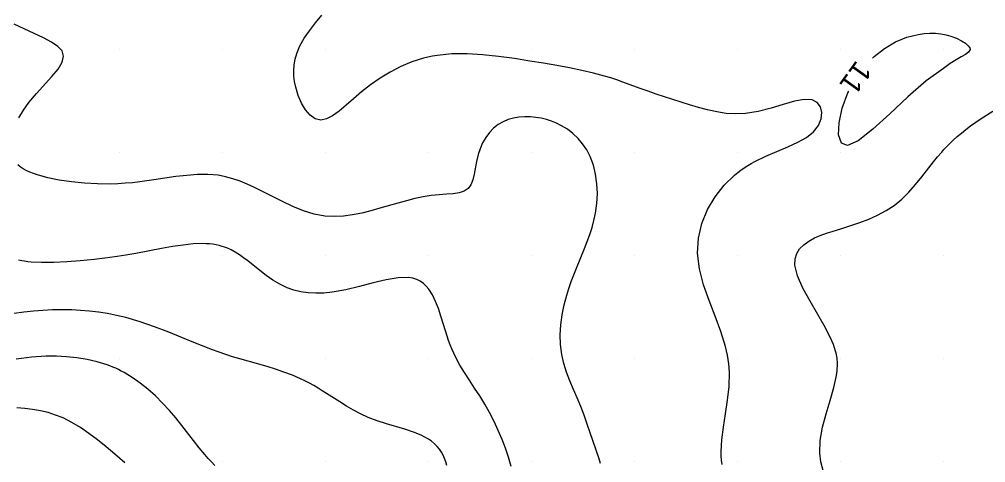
# Model space of a CAD drawing. Extents: x 2602990 to 2605851, y 618069 to 619180.
# Drawn here: x 2603280.3 to 2603374.1, y 618179.9 to 618222.9 of the extents above; entities that cross this region are included whole.
import ezdxf

# ---------------------------------------------------------------- set-up
doc = ezdxf.new("R2010")
doc.units = 0
for name, color, linetype in [('DTM Contours Minor', 7, 'Continuous'), ('DTM Contours Minor Text', 7, 'Continuous'), ('Exist DTM QL2 LIDAR Elevation Point', 7, 'Continuous')]:
    doc.layers.add(name, color=color, linetype=linetype)

msp = doc.modelspace()

# ---------------------------------------------------------------- linework, layer by layer
at = {"layer": 'DTM Contours Minor'}
for points in [[(2603348.534, 618179.723), (2603348.471, 618180.126), (2603348.433, 618180.545), (2603348.42, 618180.982), (2603348.484, 618182.11), (2603348.644, 618183.33), (2603348.847, 618184.618), (2603349.045, 618185.947), (2603349.187, 618187.295), (2603349.222, 618188.636), (2603349.202, 618189.066), (2603349.165, 618189.494), (2603349.109, 618189.922), (2603349.038, 618190.338), (2603348.95, 618190.756), (2603348.845, 618191.178), (2603348.389, 618192.622), (2603347.829, 618194.11), (2603347.245, 618195.627), (2603346.716, 618197.163), (2603346.321, 618198.704), (2603346.139, 618200.237), (2603346.224, 618201.7), (2603346.553, 618203.118), (2603347.097, 618204.465), (2603347.825, 618205.714), (2603348.708, 618206.839), (2603349.717, 618207.813), (2603350.027, 618208.063), (2603350.345, 618208.299), (2603350.67, 618208.522), (2603351.002, 618208.734), (2603351.341, 618208.934), (2603351.686, 618209.124), (2603352.758, 618209.646), (2603353.842, 618210.112), (2603354.891, 618210.553), (2603355.863, 618210.997), (2603356.71, 618211.471), (2603357.39, 618212.006), (2603357.864, 618212.616), (2603358.132, 618213.262), (2603358.199, 618213.89), (2603358.07, 618214.446), (2603357.753, 618214.878), (2603357.253, 618215.131), (2603356.486, 618215.163), (2603355.537, 618214.984), (2603354.449, 618214.675), (2603353.266, 618214.319), (2603352.029, 618213.996), (2603350.782, 618213.788), (2603349.837, 618213.749), (2603348.91, 618213.808), (2603347.999, 618213.946), (2603347.103, 618214.144), (2603346.22, 618214.382), (2603345.349, 618214.642), (2603344.527, 618214.896), (2603343.714, 618215.153), (2603342.911, 618215.413), (2603342.118, 618215.678), (2603341.333, 618215.949), (2603340.557, 618216.226), (2603338.867, 618216.845), (2603338.288, 618217.047), (2603337.694, 618217.244), (2603337.079, 618217.432), (2603336.012, 618217.719), (2603334.881, 618217.983), (2603333.693, 618218.227), (2603332.455, 618218.456), (2603331.174, 618218.675), (2603329.858, 618218.89), (2603328.342, 618219.126), (2603326.808, 618219.338), (2603325.274, 618219.5), (2603323.759, 618219.588), (2603322.28, 618219.576), (2603320.857, 618219.44), (2603320.4, 618219.364), (2603319.951, 618219.271), (2603319.508, 618219.162), (2603318.387, 618218.804), (2603317.309, 618218.35), (2603316.276, 618217.817), (2603315.295, 618217.22), (2603314.369, 618216.573), (2603313.502, 618215.895), (2603312.724, 618215.228), (2603312, 618214.589), (2603311.325, 618214.02), (2603310.693, 618213.563), (2603310.099, 618213.263), (2603309.538, 618213.161), (2603308.999, 618213.291), (2603308.499, 618213.634), (2603308.049, 618214.15), (2603307.659, 618214.8), (2603307.34, 618215.547), (2603307.103, 618216.352), (2603306.999, 618216.887), (2603306.937, 618217.427), (2603306.923, 618217.973), (2603306.961, 618218.521), (2603307.054, 618219.071), (2603307.208, 618219.62), (2603307.515, 618220.357), (2603307.927, 618221.094), (2603308.43, 618221.835), (2603309.011, 618222.586), (2603309.657, 618223.35)], [(2603280.212, 618213.387), (2603280.662, 618214.127), (2603281.185, 618214.858), (2603281.926, 618215.743), (2603283.418, 618217.373), (2603284.021, 618218.105), (2603284.429, 618218.773), (2603284.569, 618219.373), (2603284.412, 618219.864), (2603284.004, 618220.309), (2603283.388, 618220.727), (2603282.606, 618221.137), (2603281.702, 618221.556), (2603280.718, 618222.003), (2603279.763, 618222.459)], [(2603363.129, 618219.176), (2603363.273, 618219.323), (2603364.294, 618220.112), (2603365.366, 618220.737), (2603366.459, 618221.194), (2603367.54, 618221.48), (2603368.125, 618221.565), (2603368.694, 618221.6), (2603369.243, 618221.588), (2603369.768, 618221.534), (2603370.267, 618221.441), (2603370.735, 618221.312), (2603371.28, 618221.103), (2603371.754, 618220.863), (2603372.14, 618220.612), (2603372.422, 618220.371), (2603372.583, 618220.16), (2603372.607, 618220), (2603372.438, 618219.748), (2603372.144, 618219.524), (2603371.739, 618219.29), (2603371.238, 618219.011), (2603370.653, 618218.648), (2603370, 618218.165)], [(2603370, 618218.165), (2603368.324, 618216.962), (2603366.55, 618215.415), (2603364.79, 618213.768), (2603363.151, 618212.267), (2603361.744, 618211.156), (2603360.68, 618210.68), (2603360.094, 618210.929), (2603359.834, 618211.716), (2603359.872, 618212.892), (2603360.182, 618214.307), (2603360.737, 618215.813), (2603360.81, 618215.95)], [(2603336.712, 618179.816), (2603336.528, 618180.348), (2603335.709, 618182.797), (2603335.418, 618183.64), (2603335.109, 618184.488), (2603334.779, 618185.333), (2603334.426, 618186.172), (2603334.067, 618187.008), (2603333.719, 618187.844), (2603333.402, 618188.686), (2603333.135, 618189.536), (2603332.937, 618190.399), (2603332.818, 618191.352), (2603332.792, 618192.317), (2603332.851, 618193.286), (2603332.983, 618194.252), (2603333.179, 618195.206), (2603333.428, 618196.141), (2603333.639, 618196.811), (2603333.87, 618197.47), (2603334.115, 618198.119), (2603334.371, 618198.762), (2603335.166, 618200.7), (2603335.425, 618201.364), (2603335.667, 618202.036), (2603335.886, 618202.716), (2603336.073, 618203.409), (2603336.223, 618204.116), (2603336.351, 618205.06), (2603336.398, 618206.016), (2603336.36, 618206.967), (2603336.234, 618207.897), (2603336.014, 618208.788), (2603335.697, 618209.625), (2603335.364, 618210.259), (2603334.97, 618210.841), (2603334.522, 618211.371), (2603334.027, 618211.844), (2603333.492, 618212.259), (2603332.925, 618212.612), (2603332.446, 618212.852), (2603331.953, 618213.051), (2603331.451, 618213.21), (2603330.942, 618213.33), (2603330.431, 618213.413), (2603329.92, 618213.46), (2603329.349, 618213.47), (2603328.789, 618213.432), (2603328.247, 618213.343), (2603327.727, 618213.2), (2603327.237, 618212.999), (2603326.782, 618212.738), (2603326.324, 618212.376), (2603325.917, 618211.947), (2603325.563, 618211.463), (2603325.261, 618210.937), (2603325.013, 618210.379), (2603324.82, 618209.803), (2603324.662, 618209.145), (2603324.434, 618207.893), (2603324.304, 618207.343), (2603324.122, 618206.873), (2603323.859, 618206.505), (2603323.478, 618206.247), (2603322.99, 618206.09), (2603322.409, 618206.002), (2603321.75, 618205.949), (2603321.024, 618205.899), (2603320.246, 618205.82), (2603319.476, 618205.696), (2603318.676, 618205.526), (2603317.853, 618205.322), (2603317.01, 618205.093), (2603315.289, 618204.6), (2603314.403, 618204.352), (2603313.515, 618204.128), (2603312.624, 618203.946), (2603311.732, 618203.824), (2603310.839, 618203.78), (2603309.947, 618203.833), (2603308.904, 618204.033), (2603307.865, 618204.358), (2603306.833, 618204.776), (2603305.812, 618205.255), (2603303.815, 618206.267), (2603303.106, 618206.613), (2603302.404, 618206.933), (2603301.703, 618207.218), (2603300.999, 618207.461), (2603300.286, 618207.655), (2603299.56, 618207.791), (2603298.572, 618207.876), (2603297.558, 618207.869), (2603296.522, 618207.79), (2603295.47, 618207.661), (2603294.406, 618207.505), (2603293.336, 618207.342), (2603292.646, 618207.244), (2603291.953, 618207.155), (2603291.255, 618207.077), (2603290.55, 618207.014), (2603289.835, 618206.969), (2603289.108, 618206.944), (2603287.851, 618206.952), (2603286.585, 618207.021), (2603285.339, 618207.148), (2603284.144, 618207.329), (2603283.03, 618207.558), (2603282.029, 618207.833), (2603281.638, 618207.965), (2603281.274, 618208.107), (2603280.939, 618208.26), (2603280.634, 618208.426), (2603280.359, 618208.606), (2603280.116, 618208.804)], [(2603358.339, 618179.139), (2603358.106, 618179.957), (2603357.99, 618180.804), (2603358.033, 618182.052), (2603358.264, 618183.343), (2603358.609, 618184.648), (2603358.998, 618185.939), (2603359.359, 618187.187), (2603359.621, 618188.365), (2603359.655, 618188.594), (2603359.682, 618188.819), (2603359.701, 618189.041), (2603359.712, 618189.261), (2603359.714, 618189.479), (2603359.706, 618189.695), (2603359.694, 618189.863), (2603359.676, 618190.03), (2603359.652, 618190.198), (2603359.622, 618190.366), (2603359.585, 618190.534), (2603359.543, 618190.704), (2603359.444, 618191.039), (2603359.323, 618191.38), (2603359.181, 618191.729), (2603358.567, 618192.969), (2603357.825, 618194.266), (2603357.055, 618195.572), (2603356.357, 618196.84), (2603355.83, 618198.023), (2603355.575, 618199.074), (2603355.596, 618199.669), (2603355.758, 618200.194), (2603356.044, 618200.654), (2603356.438, 618201.056), (2603356.923, 618201.406), (2603357.482, 618201.709), (2603357.879, 618201.885), (2603358.297, 618202.047), (2603358.735, 618202.2), (2603359.191, 618202.347), (2603360.145, 618202.639), (2603361.005, 618202.908), (2603361.88, 618203.205), (2603362.754, 618203.539), (2603363.612, 618203.922), (2603364.437, 618204.364), (2603365.213, 618204.874), (2603365.961, 618205.487), (2603366.65, 618206.166), (2603367.291, 618206.889), (2603367.896, 618207.634), (2603369.045, 618209.108), (2603369.438, 618209.59), (2603369.838, 618210.055), (2603370.043, 618210.283), (2603370.252, 618210.507), (2603370.6, 618210.861), (2603370.965, 618211.21), (2603371.348, 618211.555), (2603371.752, 618211.898), (2603372.179, 618212.24), (2603372.632, 618212.582), (2603373.675, 618213.306), (2603374.816, 618214.011)], [(2603328.033, 618179.527), (2603327.903, 618179.973), (2603327.765, 618180.422), (2603327.473, 618181.286), (2603327.144, 618182.157), (2603326.779, 618183.03), (2603326.377, 618183.896), (2603325.94, 618184.75), (2603325.47, 618185.584), (2603324.984, 618186.37), (2603324.483, 618187.137), (2603323.982, 618187.889), (2603323.498, 618188.633), (2603323.046, 618189.373), (2603322.642, 618190.116), (2603322.448, 618190.522), (2603322.27, 618190.931), (2603322.106, 618191.343), (2603321.953, 618191.759), (2603321.81, 618192.178), (2603321.673, 618192.602), (2603321.202, 618194.125), (2603320.957, 618194.862), (2603320.689, 618195.556), (2603320.386, 618196.188), (2603320.037, 618196.741), (2603319.786, 618197.042), (2603319.509, 618197.3), (2603319.202, 618197.514), (2603318.861, 618197.682), (2603318.485, 618197.801), (2603318.068, 618197.868), (2603317.058, 618197.848), (2603315.901, 618197.656), (2603314.639, 618197.355), (2603313.316, 618197.01), (2603311.974, 618196.685), (2603310.657, 618196.444), (2603309.849, 618196.362), (2603309.07, 618196.34), (2603308.321, 618196.381), (2603307.602, 618196.483), (2603306.915, 618196.648), (2603306.261, 618196.878), (2603305.547, 618197.218), (2603304.873, 618197.624), (2603304.231, 618198.073), (2603303.618, 618198.546), (2603302.45, 618199.478), (2603302.044, 618199.782), (2603301.64, 618200.064), (2603301.235, 618200.319), (2603300.825, 618200.544), (2603300.407, 618200.737), (2603299.978, 618200.894), (2603299.68, 618200.978), (2603299.374, 618201.046), (2603299.06, 618201.097), (2603298.736, 618201.133), (2603298.402, 618201.154), (2603298.056, 618201.161), (2603297.142, 618201.125), (2603296.164, 618201.023), (2603295.139, 618200.871), (2603294.08, 618200.685), (2603291.592, 618200.212), (2603290.612, 618200.037), (2603289.765, 618199.9), (2603288.827, 618199.766), (2603287.521, 618199.609), (2603286.187, 618199.481), (2603284.865, 618199.388), (2603283.599, 618199.335), (2603282.43, 618199.329), (2603281.4, 618199.375), (2603281.077, 618199.404), (2603280.776, 618199.442), (2603280.496, 618199.489), (2603280.338, 618199.522), (2603280.187, 618199.559)], [(2603321.772, 618179.607), (2603321.669, 618179.966), (2603321.548, 618180.303), (2603321.41, 618180.619), (2603321.252, 618180.914), (2603321.073, 618181.188), (2603320.846, 618181.471), (2603320.591, 618181.731), (2603320.308, 618181.968), (2603319.997, 618182.184), (2603319.657, 618182.383), (2603319.29, 618182.565), (2603318.536, 618182.867), (2603317.708, 618183.138), (2603315.927, 618183.661), (2603315.02, 618183.952), (2603314.135, 618184.289), (2603313.409, 618184.623), (2603312.711, 618184.993), (2603312.035, 618185.389), (2603311.378, 618185.8), (2603310.098, 618186.622), (2603309.684, 618186.88), (2603309.27, 618187.13), (2603308.854, 618187.371), (2603308.433, 618187.602), (2603308.006, 618187.823), (2603307.571, 618188.033), (2603306.778, 618188.377), (2603305.966, 618188.687), (2603305.146, 618188.969), (2603304.33, 618189.225), (2603303.53, 618189.459), (2603301.68, 618189.974), (2603300.981, 618190.178), (2603300.315, 618190.389), (2603299.665, 618190.614), (2603298.924, 618190.889), (2603298.53, 618191.042), (2603297.379, 618191.507), (2603296.121, 618192.023), (2603294.784, 618192.559), (2603293.399, 618193.085), (2603291.993, 618193.568), (2603290.597, 618193.979), (2603289.697, 618194.196), (2603288.811, 618194.371), (2603287.937, 618194.508), (2603287.072, 618194.609), (2603286.214, 618194.679), (2603285.36, 618194.72), (2603284.427, 618194.735), (2603283.495, 618194.719), (2603282.562, 618194.673), (2603281.628, 618194.598), (2603280.69, 618194.494), (2603279.748, 618194.361)], [(2603299.26, 618179.63), (2603298.928, 618179.962), (2603298.602, 618180.309), (2603298.279, 618180.672), (2603297.729, 618181.333), (2603297.177, 618182.031), (2603296.047, 618183.493), (2603295.456, 618184.232), (2603294.839, 618184.959), (2603294.172, 618185.682), (2603293.476, 618186.372), (2603292.751, 618187.022), (2603292, 618187.623), (2603291.227, 618188.168), (2603290.434, 618188.648), (2603290.166, 618188.792), (2603289.896, 618188.929), (2603289.623, 618189.058), (2603289.348, 618189.179), (2603289.068, 618189.292), (2603288.785, 618189.398), (2603287.838, 618189.693), (2603286.859, 618189.917), (2603285.862, 618190.075), (2603284.859, 618190.173), (2603283.862, 618190.219), (2603282.886, 618190.217), (2603282.396, 618190.199), (2603281.912, 618190.171), (2603281.431, 618190.131), (2603280.949, 618190.079), (2603280.464, 618190.015), (2603279.973, 618189.939)], [(2603290.521, 618179.887), (2603289.536, 618180.721), (2603288.685, 618181.433), (2603287.849, 618182.108), (2603287.021, 618182.735), (2603286.194, 618183.305), (2603285.36, 618183.807), (2603284.512, 618184.231), (2603283.793, 618184.519), (2603283.06, 618184.75), (2603282.315, 618184.929), (2603281.559, 618185.063), (2603280.793, 618185.155), (2603280.018, 618185.21)]]:
    msp.add_lwpolyline(points, dxfattribs=at)
at = {"layer": 'Exist DTM QL2 LIDAR Elevation Point'}
for p, q in [((2603290, 618220), (2603290, 618220)), ((2603300, 618220), (2603300, 618220)), ((2603310, 618220), (2603310, 618220)), ((2603320, 618220), (2603320, 618220)), ((2603330, 618220), (2603330, 618220)), ((2603340, 618220), (2603340, 618220)), ((2603350, 618220), (2603350, 618220)), ((2603360, 618220), (2603360, 618220)), ((2603370, 618220), (2603370, 618220)), ((2603290, 618210), (2603290, 618210)), ((2603300, 618210), (2603300, 618210)), ((2603310, 618210), (2603310, 618210)), ((2603320, 618210), (2603320, 618210)), ((2603330, 618210), (2603330, 618210)), ((2603340, 618210), (2603340, 618210)), ((2603350, 618210), (2603350, 618210)), ((2603360, 618210), (2603360, 618210)), ((2603370, 618210), (2603370, 618210)), ((2603290, 618200), (2603290, 618200)), ((2603300, 618200), (2603300, 618200)), ((2603310, 618200), (2603310, 618200)), ((2603320, 618200), (2603320, 618200)), ((2603330, 618200), (2603330, 618200)), ((2603340, 618200), (2603340, 618200)), ((2603350, 618200), (2603350, 618200)), ((2603360, 618200), (2603360, 618200)), ((2603370, 618200), (2603370, 618200)), ((2603290, 618190), (2603290, 618190)), ((2603300, 618190), (2603300, 618190)), ((2603310, 618190), (2603310, 618190)), ((2603320, 618190), (2603320, 618190)), ((2603330, 618190), (2603330, 618190)), ((2603340, 618190), (2603340, 618190)), ((2603350, 618190), (2603350, 618190)), ((2603360, 618190), (2603360, 618190)), ((2603370, 618190), (2603370, 618190)), ((2603290, 618180), (2603290, 618180)), ((2603300, 618180), (2603300, 618180)), ((2603310, 618180), (2603310, 618180)), ((2603320, 618180), (2603320, 618180)), ((2603330, 618180), (2603330, 618180)), ((2603340, 618180), (2603340, 618180)), ((2603350, 618180), (2603350, 618180)), ((2603360, 618180), (2603360, 618180)), ((2603370, 618180), (2603370, 618180))]:
    msp.add_line(p, q, dxfattribs=at)

# ---------------------------------------------------------------- texts
at = {"layer": 'DTM Contours Minor Text'}
msp.add_text('11', height=2, rotation=234.29895, dxfattribs=at).set_placement((2603361.565, 618219.037))

doc.saveas('drawing.dxf')
